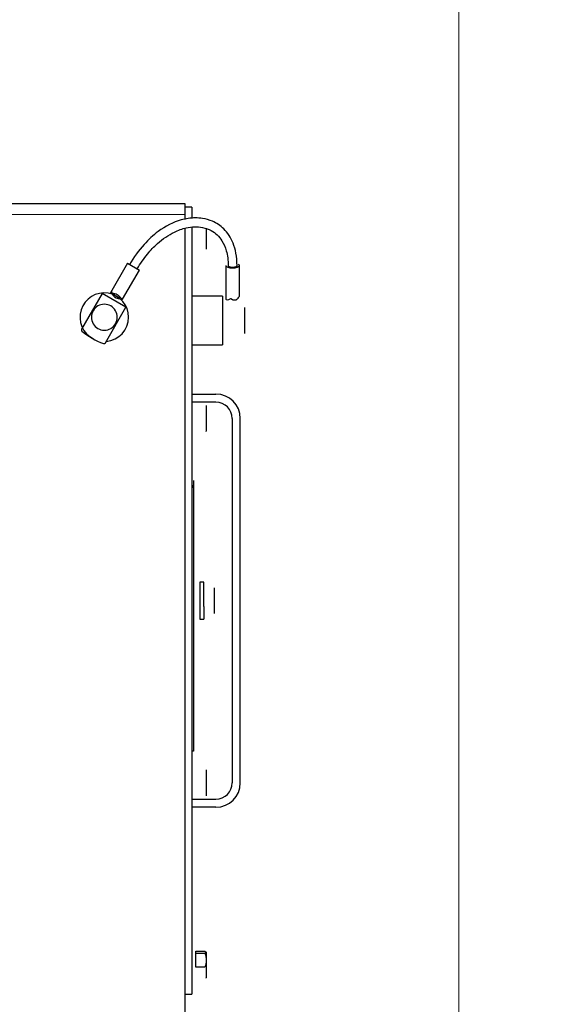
# Model space of a CAD drawing. Header units: inches. Extents: x 0 to 29700, y -16 to 21000.
# Tile 288 of 376: x 16071 to 16393, y 16542 to 17149. Entities that reach past the tile are written whole.
import ezdxf

# ---------------------------------------------------------------- set-up
doc = ezdxf.new("R2010")
doc.units = ezdxf.units.IN
doc.layers.add('254', color=7, linetype='Continuous', true_color=0xffffff)
doc.styles.add('latin_extended', font='simplex.shx')
doc.dimstyles.get("Standard").update_dxf_attribs({"dimtxt": 0.18, "dimasz": 0.18, "dimexe": 0.18, "dimexo": 0.0625, "dimgap": 0.09, "dimtad": 0, "dimtih": 1, "dimtoh": 1, "dimdec": 4, "dimzin": 0, "dimdsep": 46, "dimtxsty": 'Standard', "dimcen": 0.09, "dimadec": 0, "dimazin": 0, "dimtfac": 1, "dimtdec": 4, "dimtofl": 0, "dimtmove": 0, "dimatfit": 3, "dimfxl": 1, "dimtolj": 1, "dimtzin": 0, "dimarcsym": 0})

# ---------------------------------------------------------------- blocks, each defined once
blk = doc.blocks.new('_U4')
at = {"layer": '254', "color": 3, "linetype": 'Continuous', "lineweight": 13, "transparency": 16777216}
for p, q in [((13540.1, 16100.87), (13540.1, 18753.19)), ((16342.13, 14881.25), (16342.13, 18753.19)), ((13715.1, 18703.19), (16167.13, 18703.19))]:
    blk.add_line(p, q, dxfattribs=at)
at = {"layer": '254', "color": 3, "transparency": 16777216}
for points in [[(13715.1, 18732.36), (13715.1, 18674.02), (13540.1, 18703.19)], [(16167.13, 18674.02), (16167.13, 18732.36), (16342.13, 18703.19)]]:
    blk.add_solid(points, dxfattribs=at)
at = {"layer": 'Defpoints', "color": 0, "transparency": 16777216}
for p in [(16342.13, 18703.19), (13540.1, 16050.87), (16342.13, 14831.25)]:
    blk.add_point(p, dxfattribs=at)
at = {"layer": '254', "color": 2, "lineweight": 13, "transparency": 16777216, "insert": (14632.78, 18965.69), "char_height": 175, "attachment_point": 1, "style": 'latin_extended'}
blk.add_mtext('\\A1;2802', dxfattribs=at)
blk = doc.blocks.new('_U7')
at = {"layer": '254', "color": 3, "linetype": 'Continuous', "lineweight": 13, "transparency": 16777216}
for p, q in [((15466.6, 18031.19), (16892.13, 18031.19)), ((16842.13, 15783.69), (16842.13, 17856.19)), ((15014.6, 15608.69), (16892.13, 15608.69))]:
    blk.add_line(p, q, dxfattribs=at)
at = {"layer": '254', "color": 3, "transparency": 16777216}
for points in [[(16871.29, 17856.19), (16812.96, 17856.19), (16842.13, 18031.19)], [(16812.96, 15783.69), (16871.29, 15783.69), (16842.13, 15608.69)]]:
    blk.add_solid(points, dxfattribs=at)
at = {"layer": 'Defpoints', "color": 0, "transparency": 16777216}
for p in [(15416.6, 18031.19), (16842.13, 18031.19), (14964.6, 15608.69)]:
    blk.add_point(p, dxfattribs=at)
at = {"layer": '254', "color": 2, "lineweight": 13, "transparency": 16777216, "insert": (16579.63, 16511.61), "char_height": 175, "attachment_point": 1, "rotation": 90, "style": 'latin_extended'}
blk.add_mtext('\\A1;2422', dxfattribs=at)

msp = doc.modelspace()

# ---------------------------------------------------------------- linework, layer by layer
at = {"layer": '254', "color": 2, "linetype": 'Continuous', "lineweight": 25}
for p, q in [((16173.105, 17035.694), (15811.61, 17035.694)), ((16173.105, 17029.194), (16173.105, 17035.694)), ((16177.105, 17033.694), (16173.105, 17033.694)), ((16177.105, 17033.694), (16177.105, 17026.669)), ((16173.105, 17026.076), (16173.105, 17029.194)), ((16173.105, 16495.694), (16173.105, 17020.624)), ((16177.105, 17021.263), (16177.105, 16547.694)), ((16186.005, 17020.569), (16186.005, 17012.639)), ((16186.005, 17012.639), (16186.005, 17007.763)), ((16186.005, 17007.694), (16186.005, 17007.763)), ((16137.424, 16998.996), (16126.872, 16980.719)), ((16137.424, 16998.996), (16144.785, 16994.746)), ((16198.105, 16997.523), (16198.105, 16976.87)), ((16206.605, 16978.729), (16206.605, 16997.523)), ((16134.427, 16976.805), (16144.785, 16994.746)), ((16121.743, 16980.336), (16109.026, 16958.309)), ((16136.466, 16971.836), (16121.743, 16980.336)), ((16196.105, 16978.694), (16177.105, 16978.694)), ((16196.105, 16978.694), (16196.105, 16977.55)), ((16196.105, 16977.55), (16196.105, 16948.694)), ((16123.749, 16949.809), (16136.466, 16971.836)), ((16209.805, 16971.694), (16209.805, 16967.694)), ((16209.805, 16967.694), (16209.805, 16959.694)), ((16209.805, 16959.694), (16209.805, 16955.694)), ((16177.105, 16948.694), (16196.105, 16948.694)), ((16177.105, 16918.194), (16192.105, 16918.194)), ((16192.105, 16913.194), (16177.105, 16913.194)), ((16186.005, 16911.194), (16186.005, 16908.069)), ((16186.005, 16911.194), (16186.005, 16908.069)), ((16186.005, 16908.069), (16186.005, 16900.139)), ((16186.005, 16900.139), (16186.005, 16895.263)), ((16202.105, 16903.194), (16202.105, 16678.194)), ((16207.105, 16678.194), (16207.105, 16903.194)), ((16186.005, 16895.194), (16186.005, 16895.263)), ((16178.105, 16864.899), (16178.105, 16861.899)), ((16178.105, 16861.899), (16178.105, 16706.694)), ((16178.305, 16860.399), (16178.305, 16861.899)), ((16178.305, 16860.399), (16178.305, 16704.854)), ((16184.605, 16802.194), (16182.105, 16802.194)), ((16182.105, 16802.194), (16182.105, 16779.194)), ((16184.605, 16787.165), (16184.605, 16802.194)), ((16191.005, 16798.694), (16191.005, 16796.06)), ((16191.005, 16798.694), (16191.005, 16795.873)), ((16191.005, 16796.06), (16191.005, 16788.239)), ((16184.605, 16787.165), (16184.605, 16779.194)), ((16191.005, 16788.239), (16191.005, 16782.872)), ((16191.005, 16782.694), (16191.005, 16782.872)), ((16182.105, 16779.194), (16184.605, 16779.194)), ((16178.105, 16706.694), (16178.105, 16697.694)), ((16178.305, 16704.854), (16178.305, 16700.354)), ((16178.105, 16697.694), (16177.105, 16697.694)), ((16186.005, 16686.194), (16186.005, 16683.069)), ((16186.005, 16683.069), (16186.005, 16675.139)), ((16186.005, 16675.139), (16186.005, 16670.263)), ((16177.105, 16668.194), (16192.105, 16668.194)), ((16186.005, 16670.194), (16186.005, 16670.263)), ((16192.105, 16663.194), (16177.105, 16663.194)), ((16179.605, 16574.231), (16185.29, 16574.231)), ((16179.605, 16573.017), (16179.605, 16574.231)), ((16179.605, 16573.017), (16185.29, 16573.017)), ((16179.605, 16564.48), (16179.605, 16573.017)), ((16186.005, 16573.694), (16186.005, 16570.569)), ((16186.005, 16573.694), (16186.005, 16570.569)), ((16186.005, 16573.694), (16186.005, 16570.569)), ((16186.005, 16573.694), (16186.005, 16570.569)), ((16186.005, 16573.694), (16186.005, 16570.569)), ((16186.005, 16570.569), (16186.005, 16562.639)), ((16185.29, 16564.48), (16179.605, 16564.48)), ((16186.005, 16562.639), (16186.005, 16557.763)), ((16186.005, 16557.694), (16186.005, 16557.763)), ((16173.105, 16547.694), (16177.105, 16547.694))]:
    msp.add_line(p, q, dxfattribs=at)
at = {"layer": '254', "color": 110, "linetype": 'Continuous', "lineweight": 13}
msp.add_line((15811.61, 17029.194), (16173.105, 17029.194), dxfattribs=at)
at = {"layer": '254', "color": 2, "linetype": 'Continuous', "lineweight": 25}
for centre, radius, start, end in [((16123.105, 16965.694), 15, 0, 243.433125), ((16123.105, 16965.694), 8, 90, 150), ((16123.105, 16965.694), 8, 30, 90), ((16123.105, 16965.694), 8, 150, 210), ((16123.105, 16965.694), 15, 274.516875, 0), ((16123.105, 16965.694), 8, 330, 30), ((16123.105, 16965.694), 8, 210, 270), ((16123.105, 16965.694), 8, 270, 330), ((16109.892, 16957.809), 1, 150, 231.373073), ((16141.105, 16996.871), 51, 231.373073, 248.626927), ((16122.883, 16950.309), 1, 248.626927, 330), ((16192.105, 16903.194), 15, 0, 90), ((16192.105, 16903.194), 10, 0, 90), ((16192.105, 16678.194), 10, 270, 0), ((16192.105, 16678.194), 15, 270, 0)]:
    msp.add_arc(centre, radius, start, end, dxfattribs=at)
for centre, major_axis, ratio, start_param, end_param in [((16202.355, 16997.523), (4.25, 0), 0.3420201, 3.1415927, 4.712389), ((16202.355, 16997.523), (4.25, 0), 0.3420201, 4.712389, 6.2831853), ((16202.355, 16997.523), (-2.75, 0), 0.3420201, 1.5707963, 2.1056061), ((16202.355, 16997.523), (4.25, 0), 0.3420201, 0, 0.5811946), ((16131.33, 16979.94), (-3.681, 2.125), 0.5714286, 0.2441771, 2.5232675), ((16129.89, 16977.447), (-3.681, 2.125), 0.5714286, 3.9037028, 5.5210752), ((16131.33, 16979.94), (-2.382, 1.375), 0.5714286, 0.5672486, 2.5743441), ((16132.986, 16982.809), (-1.202, 6.209), 0.1962398, 2.6018544, 3.6081415), ((16202.355, 16976.447), (4.201, 2.476), 0.2598042, 5.3225674, 6.1312536), ((16202.355, 16979.152), (4.201, 2.476), 0.2598042, 2.989661, 4.3162802)]:
    msp.add_ellipse(centre, major_axis=major_axis, ratio=ratio, start_param=start_param, end_param=end_param, dxfattribs=at)
for points, knots in [([(16205.104, 16997.538), (16205.115, 17000.191), (16204.689, 17004.986), (16202.403, 17013.111), (16197.634, 17020.357), (16190.684, 17024.97), (16184.463, 17026.74), (16177.976, 17027.201), (16168.677, 17025.812), (16157.541, 17020.217), (16146.656, 17010.186), (16141.329, 17002.813), (16138.723, 16998.246)], [0, 0, 0, 0, 0.0753384, 0.1427054, 0.2602653, 0.3597842, 0.4337865, 0.4868345, 0.584412, 0.7479255, 0.8600601, 1, 1, 1, 1]), ([(16143.486, 16995.496), (16145.374, 16998.8), (16149.187, 17004.347), (16156.861, 17012.488), (16165.155, 17018.143), (16173.058, 17020.918), (16178.903, 17021.66), (16184.184, 17021.236), (16190.316, 17019.067), (16195.608, 17014.148), (16198.939, 17006.313), (16199.623, 17000.842), (16199.605, 16997.507)], [0, 0, 0, 0, 0.1154196, 0.2098736, 0.3532382, 0.4491166, 0.519018, 0.5897575, 0.6748791, 0.8057593, 0.8921581, 1, 1, 1, 1]), ([(16127.066, 16981.055), (16127.064, 16981.052), (16127.06, 16981.045), (16127.054, 16981.034), (16127.049, 16981.024), (16127.044, 16981.013), (16127.039, 16981.003), (16127.034, 16980.993), (16127.029, 16980.982), (16127.025, 16980.972), (16127.021, 16980.962), (16127.018, 16980.952), (16127.014, 16980.943), (16127.011, 16980.933), (16127.008, 16980.923), (16127.006, 16980.914), (16127.004, 16980.904), (16127.001, 16980.895), (16127, 16980.886), (16126.998, 16980.876), (16126.997, 16980.867), (16126.996, 16980.858), (16126.995, 16980.849), (16126.995, 16980.841), (16126.995, 16980.832), (16126.995, 16980.823), (16126.995, 16980.815), (16126.996, 16980.806), (16126.996, 16980.798), (16126.998, 16980.789), (16126.999, 16980.781), (16127.001, 16980.773), (16127.002, 16980.765), (16127.005, 16980.757), (16127.007, 16980.749), (16127.01, 16980.742), (16127.013, 16980.734), (16127.016, 16980.726), (16127.019, 16980.719), (16127.023, 16980.711), (16127.027, 16980.704), (16127.031, 16980.697), (16127.035, 16980.69), (16127.04, 16980.683), (16127.045, 16980.676), (16127.05, 16980.669), (16127.056, 16980.663), (16127.061, 16980.656), (16127.067, 16980.649), (16127.074, 16980.643), (16127.08, 16980.637), (16127.087, 16980.63), (16127.094, 16980.624), (16127.101, 16980.618), (16127.108, 16980.612), (16127.116, 16980.607), (16127.124, 16980.601), (16127.132, 16980.595), (16127.141, 16980.59), (16127.152, 16980.582), (16127.167, 16980.574), (16127.186, 16980.564), (16127.206, 16980.554), (16127.227, 16980.544), (16127.249, 16980.535), (16127.272, 16980.527), (16127.296, 16980.519), (16127.321, 16980.511), (16127.347, 16980.503), (16127.374, 16980.496), (16127.401, 16980.489), (16127.43, 16980.483), (16127.46, 16980.477), (16127.491, 16980.472), (16127.523, 16980.466), (16127.555, 16980.462), (16127.589, 16980.457), (16127.623, 16980.453), (16127.659, 16980.45), (16127.696, 16980.446), (16127.733, 16980.444), (16127.771, 16980.441), (16127.811, 16980.439), (16127.851, 16980.438), (16127.892, 16980.437), (16127.934, 16980.436), (16127.977, 16980.436), (16128.021, 16980.436), (16128.051, 16980.436), (16128.066, 16980.436)], [0, 0, 0, 0, 0.0092933, 0.0185579, 0.0277942, 0.0370025, 0.0461831, 0.0553365, 0.0644629, 0.0735627, 0.0826363, 0.0916841, 0.1007063, 0.1097033, 0.1186756, 0.1276235, 0.1365474, 0.1454476, 0.1543246, 0.1631786, 0.1720102, 0.1808196, 0.1896073, 0.1983737, 0.2071192, 0.2158442, 0.224549, 0.2332342, 0.2419, 0.250547, 0.2591754, 0.2677859, 0.2763787, 0.2849543, 0.2935131, 0.3020555, 0.310582, 0.3190931, 0.327589, 0.3360704, 0.3445376, 0.352991, 0.3614312, 0.3698585, 0.3782734, 0.3866764, 0.3950679, 0.4034484, 0.4118182, 0.420178, 0.4285281, 0.4368689, 0.4452011, 0.453525, 0.461841, 0.4701498, 0.4784516, 0.486747, 0.4950366, 0.5033206, 0.5197677, 0.5362316, 0.5527162, 0.5692251, 0.5857618, 0.6023301, 0.6189336, 0.6355757, 0.6522601, 0.6689902, 0.6857697, 0.7026019, 0.7194903, 0.7364383, 0.7534492, 0.7705264, 0.7876731, 0.8048927, 0.8221883, 0.8395631, 0.8570202, 0.8745627, 0.8921936, 0.9099159, 0.9277326, 0.9456465, 0.9636605, 0.9817774, 1, 1, 1, 1]), ([(16127.465, 16981.494), (16127.46, 16981.489), (16127.449, 16981.48), (16127.432, 16981.466), (16127.417, 16981.452), (16127.401, 16981.438), (16127.386, 16981.425), (16127.371, 16981.411), (16127.356, 16981.397), (16127.342, 16981.384), (16127.328, 16981.371), (16127.314, 16981.357), (16127.301, 16981.344), (16127.287, 16981.331), (16127.275, 16981.318), (16127.262, 16981.305), (16127.25, 16981.292), (16127.238, 16981.28), (16127.226, 16981.267), (16127.215, 16981.254), (16127.204, 16981.242), (16127.193, 16981.23), (16127.182, 16981.217), (16127.172, 16981.205), (16127.162, 16981.193), (16127.153, 16981.181), (16127.143, 16981.169), (16127.134, 16981.157), (16127.126, 16981.146), (16127.117, 16981.134), (16127.109, 16981.122), (16127.101, 16981.111), (16127.094, 16981.1), (16127.086, 16981.088), (16127.079, 16981.077), (16127.073, 16981.066), (16127.068, 16981.059), (16127.066, 16981.055)], [0, 0, 0, 0, 0.0306933, 0.0612539, 0.0916824, 0.1219795, 0.1521459, 0.1821822, 0.2120892, 0.2418674, 0.2715176, 0.3010405, 0.3304368, 0.3597073, 0.3888526, 0.4178736, 0.4467709, 0.4755453, 0.5041976, 0.5327286, 0.5611391, 0.5894298, 0.6176016, 0.6456553, 0.6735917, 0.7014118, 0.7291162, 0.756706, 0.7841819, 0.8115448, 0.8387958, 0.8659356, 0.8929651, 0.9198854, 0.9466973, 0.9734019, 1, 1, 1, 1]), ([(16201.327, 16977.19), (16201.337, 16977.183), (16201.357, 16977.168), (16201.386, 16977.147), (16201.415, 16977.126), (16201.445, 16977.105), (16201.474, 16977.085), (16201.504, 16977.065), (16201.533, 16977.045), (16201.563, 16977.025), (16201.592, 16977.006), (16201.622, 16976.987), (16201.651, 16976.968), (16201.681, 16976.949), (16201.71, 16976.931), (16201.74, 16976.913), (16201.769, 16976.896), (16201.799, 16976.878), (16201.828, 16976.861), (16201.858, 16976.844), (16201.887, 16976.828), (16201.916, 16976.812), (16201.946, 16976.796), (16201.975, 16976.78), (16202.004, 16976.765), (16202.034, 16976.75), (16202.063, 16976.735), (16202.092, 16976.72), (16202.122, 16976.706), (16202.151, 16976.692), (16202.18, 16976.679), (16202.209, 16976.665), (16202.238, 16976.652), (16202.267, 16976.639), (16202.297, 16976.627), (16202.326, 16976.615), (16202.345, 16976.607), (16202.355, 16976.603)], [0, 0, 0, 0, 0.0306933, 0.0612539, 0.0916824, 0.1219795, 0.1521459, 0.1821822, 0.2120892, 0.2418674, 0.2715176, 0.3010405, 0.3304368, 0.3597073, 0.3888526, 0.4178736, 0.4467709, 0.4755453, 0.5041976, 0.5327286, 0.5611391, 0.5894298, 0.6176016, 0.6456553, 0.6735917, 0.7014118, 0.7291162, 0.756706, 0.7841819, 0.8115448, 0.8387958, 0.8659356, 0.8929651, 0.9198854, 0.9466973, 0.9734019, 1, 1, 1, 1]), ([(16202.355, 16976.603), (16202.364, 16976.599), (16202.383, 16976.591), (16202.412, 16976.58), (16202.44, 16976.569), (16202.468, 16976.558), (16202.497, 16976.548), (16202.525, 16976.538), (16202.553, 16976.528), (16202.582, 16976.518), (16202.61, 16976.509), (16202.638, 16976.499), (16202.667, 16976.49), (16202.695, 16976.482), (16202.723, 16976.474), (16202.751, 16976.465), (16202.779, 16976.458), (16202.807, 16976.45), (16202.836, 16976.443), (16202.864, 16976.436), (16202.892, 16976.429), (16202.919, 16976.422), (16202.947, 16976.416), (16202.975, 16976.41), (16203.003, 16976.404), (16203.031, 16976.399), (16203.059, 16976.393), (16203.086, 16976.388), (16203.114, 16976.384), (16203.142, 16976.379), (16203.169, 16976.375), (16203.197, 16976.371), (16203.224, 16976.367), (16203.252, 16976.364), (16203.279, 16976.361), (16203.306, 16976.358), (16203.333, 16976.355), (16203.361, 16976.352), (16203.388, 16976.35), (16203.415, 16976.348), (16203.442, 16976.347), (16203.469, 16976.345), (16203.496, 16976.344), (16203.522, 16976.343), (16203.549, 16976.343), (16203.576, 16976.342), (16203.602, 16976.342), (16203.629, 16976.342), (16203.656, 16976.343), (16203.682, 16976.343), (16203.708, 16976.344), (16203.735, 16976.345), (16203.761, 16976.347), (16203.787, 16976.348), (16203.813, 16976.35), (16203.839, 16976.352), (16203.865, 16976.355), (16203.891, 16976.357), (16203.916, 16976.36), (16203.95, 16976.365), (16203.993, 16976.37), (16204.043, 16976.378), (16204.094, 16976.388), (16204.144, 16976.398), (16204.194, 16976.409), (16204.243, 16976.421), (16204.292, 16976.434), (16204.341, 16976.448), (16204.39, 16976.463), (16204.439, 16976.479), (16204.487, 16976.496), (16204.534, 16976.514), (16204.582, 16976.533), (16204.629, 16976.553), (16204.676, 16976.574), (16204.722, 16976.596), (16204.768, 16976.619), (16204.814, 16976.643), (16204.859, 16976.667), (16204.904, 16976.693), (16204.949, 16976.72), (16204.993, 16976.748), (16205.036, 16976.777), (16205.08, 16976.807), (16205.122, 16976.838), (16205.165, 16976.87), (16205.207, 16976.902), (16205.248, 16976.936), (16205.275, 16976.959), (16205.289, 16976.971)], [0, 0, 0, 0, 0.0092933, 0.0185579, 0.0277942, 0.0370025, 0.0461831, 0.0553365, 0.0644629, 0.0735627, 0.0826363, 0.0916841, 0.1007063, 0.1097034, 0.1186757, 0.1276235, 0.1365474, 0.1454476, 0.1543246, 0.1631786, 0.1720102, 0.1808196, 0.1896073, 0.1983737, 0.2071192, 0.2158442, 0.224549, 0.2332342, 0.2419, 0.250547, 0.2591755, 0.2677859, 0.2763787, 0.2849543, 0.2935131, 0.3020555, 0.310582, 0.3190931, 0.3275891, 0.3360704, 0.3445376, 0.352991, 0.3614312, 0.3698585, 0.3782734, 0.3866764, 0.3950679, 0.4034484, 0.4118182, 0.420178, 0.4285281, 0.436869, 0.4452011, 0.453525, 0.461841, 0.4701498, 0.4784516, 0.4867471, 0.4950366, 0.5033206, 0.5197677, 0.5362316, 0.5527162, 0.5692251, 0.5857618, 0.6023301, 0.6189336, 0.6355757, 0.6522601, 0.6689902, 0.6857697, 0.7026019, 0.7194903, 0.7364383, 0.7534492, 0.7705264, 0.7876731, 0.8048927, 0.8221883, 0.8395631, 0.8570202, 0.8745627, 0.8921936, 0.9099159, 0.9277326, 0.9456465, 0.9636605, 0.9817774, 1, 1, 1, 1])]:
    msp.add_open_spline(points, degree=3, knots=knots, dxfattribs=at)
for points, degree in [([(16199.605, 16997.523), (16199.605, 16996.44)], 1), ([(16205.105, 16996.427), (16205.105, 16997.523)], 1), ([(16185.29, 16574.231), (16185.726, 16574.033), (16186.005, 16573.831), (16186.005, 16573.624)], 3), ([(16186.005, 16573.624), (16186.005, 16573.418), (16185.725, 16573.215), (16185.29, 16573.017)], 3), ([(16185.29, 16573.017), (16185.721, 16571.636), (16186.005, 16570.194), (16186.005, 16568.748)], 3), ([(16186.005, 16568.748), (16186.005, 16567.304), (16185.724, 16565.87), (16185.29, 16564.48)], 3)]:
    msp.add_open_spline(points, degree=degree, dxfattribs=at)
msp.add_rational_spline([(16199.614, 16997.444), (16199.642, 16997.332), (16199.72, 16997.225), (16199.842, 16997.128), (16200.312, 16996.857), (16200.865, 16996.671), (16201.618, 16996.582), (16202.355, 16996.582)], [1.0014596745, 1.00584934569, 1.01151543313, 1.01661171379, 1.01661171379, 0.991892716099, 0.99080804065, 0.99865441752], degree=4, knots=[0, 0, 0, 0, 0, 0.3122695, 0.3122695, 0.3122695, 1, 1, 1, 1, 1], dxfattribs=at)
msp.add_rational_spline([(16203.756, 16996.713), (16204.3, 16996.824), (16204.841, 16997.012), (16205.102, 16997.268), (16205.105, 16997.52)], [1.01661171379, 1.01661171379, 0.992029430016, 0.990817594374, 0.998567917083], degree=4, dxfattribs=at)

# ---------------------------------------------------------------- dimensions: what is measured, and where the dimension line sits
at = {"layer": '254', "color": 2, "linetype": 'Continuous', "lineweight": 13}
dim = msp.add_linear_dim(base=(16342.127, 18703.192), p1=(13540.095, 16050.87), p2=(16342.127, 14831.252), dimstyle='Standard', override={"dimscale": 50, "dimtxt": 3.5, "dimasz": 3.5, "dimexe": 1, "dimexo": 1, "dimgap": 1.75, "dimtad": 1, "dimtih": 1, "dimtoh": 0, "dimdec": 0, "dimlfac": 1, "dimzin": 8, "dimdsep": 46, "dimlunit": 2, "dimtxsty": 'latin_extended', "dimsah": 1, "dimse1": 0, "dimse2": 0, "dimsd1": 0, "dimsd2": 0, "dimclrd": 3, "dimclre": 3, "dimclrt": 2, "dimtol": 0, "dimtm": -0.1, "dimtfac": 0.714286, "dimtdec": 3, "dimtofl": 1, "dimtmove": 0, "dimtzin": 8, "dimlwd": 13, "dimlwe": 13}, dxfattribs=at)
dim.commit()
dim.dimension.update_dxf_attribs({"geometry": '_U4', "text_midpoint": (14941.111, 18703.192), "dimtype": 160})
dim = msp.add_linear_dim(base=(16842.127, 18031.192), p1=(14964.605, 15608.694), p2=(15416.605, 18031.192), angle=90, dimstyle='Standard', override={"dimscale": 50, "dimtxt": 3.5, "dimasz": 3.5, "dimexe": 1, "dimexo": 1, "dimgap": 1.75, "dimtad": 1, "dimtih": 0, "dimtoh": 0, "dimdec": 0, "dimlfac": 1, "dimzin": 8, "dimdsep": 46, "dimlunit": 2, "dimtxsty": 'latin_extended', "dimsah": 1, "dimse1": 0, "dimse2": 0, "dimsd1": 0, "dimsd2": 0, "dimclrd": 3, "dimclre": 3, "dimclrt": 2, "dimtol": 0, "dimtm": -0.1, "dimtfac": 0.714286, "dimtdec": 3, "dimtofl": 1, "dimtmove": 0, "dimtzin": 8, "dimlwd": 13, "dimlwe": 13}, dxfattribs=at)
dim.commit()
dim.dimension.update_dxf_attribs({"geometry": '_U7', "text_midpoint": (16842.127, 16819.943), "dimtype": 160})

doc.saveas('drawing.dxf')
